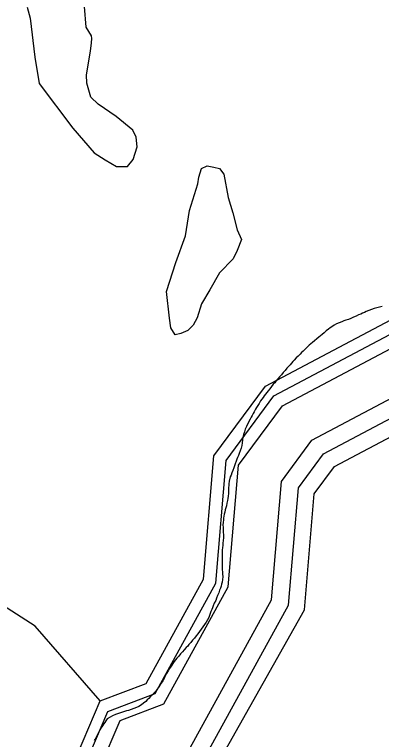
# Model space of a CAD drawing. Extents: x 2206922 to 2357709, y 510027 to 673830.
# Drawn here: x 2290019 to 2290545, y 599971 to 601009 of the extents above; entities that cross this region are included whole.
import ezdxf

# ---------------------------------------------------------------- set-up
doc = ezdxf.new("R2010")
doc.units = 0
for name, color, linetype in [('Exist Boundary Political City Limit New', 7, 'Continuous'), ('Exist Hydrographic Buffer Line', 7, 'Continuous'), ('Exist Hydrographic Creek Single Shore', 7, 'Continuous'), ('Exist Hydrographic Misc Water Feature', 7, 'Continuous'), ('Exist Hydrographic River Shore', 7, 'Continuous'), ('Map Preparation Boundary City Limit Buffer Line', 7, 'Continuous')]:
    doc.layers.add(name, color=color, linetype=linetype)

msp = doc.modelspace()

# ---------------------------------------------------------------- linework, layer by layer
at = {"layer": 'Exist Boundary Political City Limit New'}
for points in [[(2290546.2, 600591.2), (2290542.5, 600590.2), (2290538.5, 600589.1), (2290534.8, 600587.9), (2290531, 600586.6), (2290527.2, 600585.1), (2290523.5, 600583.6), (2290521, 600582.4), (2290518, 600581.2), (2290515.5, 600580.1), (2290512.5, 600578.8), (2290509, 600577.2), (2290505.2, 600575.6), (2290501.5, 600574), (2290497.8, 600572.5), (2290494, 600571.2)], [(2290494, 600571.2), (2290491.2, 600570.2), (2290488.2, 600569.2), (2290484.5, 600567.7), (2290481, 600566), (2290477.5, 600564.1), (2290474.2, 600561.9), (2290471.8, 600560.2), (2290469.5, 600558.4), (2290466.2, 600555.9), (2290463.2, 600553.4), (2290460, 600550.8), (2290457.8, 600548.9), (2290455.5, 600546.9), (2290452.5, 600544.4), (2290449.2, 600541.9), (2290446.2, 600539.3), (2290444, 600537.4), (2290441.8, 600535.4), (2290438.8, 600532.7), (2290435.8, 600529.9), (2290432.8, 600527.2), (2290430.8, 600525.1), (2290428.5, 600522.9), (2290425.8, 600520), (2290423, 600517.2), (2290420.2, 600514.2), (2290418.2, 600512.1), (2290416.2, 600509.8), (2290414.2, 600507.6), (2290412.2, 600505.4), (2290409.5, 600502.4), (2290407, 600499.4), (2290404.2, 600496.3), (2290401.8, 600493.2), (2290399, 600490.2), (2290396.5, 600487.2), (2290394, 600484.1), (2290392.2, 600481.8), (2290390, 600479.5), (2290387.5, 600476.4), (2290385, 600473.2), (2290382.8, 600470.1), (2290381, 600467.8), (2290379, 600465.3), (2290377.2, 600462.9), (2290375.5, 600460.6), (2290373.8, 600458.1), (2290372, 600455.6), (2290369.8, 600452.2), (2290367.8, 600448.9), (2290366.2, 600446.3), (2290364.8, 600443.8), (2290362.8, 600440.2), (2290361.2, 600437.6), (2290359.8, 600434.9), (2290358.5, 600432.2), (2290357.2, 600429.6), (2290355.2, 600426.1), (2290351.8, 600418.8), (2290350, 600415.2), (2290348.8, 600411.4), (2290347.5, 600407.6), (2290346.5, 600403.8), (2290346, 600399.8), (2290345.5, 600395.8), (2290345, 600391.8), (2290344, 600388), (2290342.5, 600384.2), (2290341, 600380.5), (2290340.2, 600377.6), (2290339, 600374.8), (2290338, 600372), (2290337, 600369.2), (2290335.5, 600365.4), (2290334.5, 600362.6), (2290333.5, 600359.8), (2290332, 600356.1), (2290330.5, 600352.4), (2290329.5, 600349.5), (2290328.5, 600346.7), (2290327, 600340.9), (2290326.5, 600337), (2290326, 600329), (2290326, 600326), (2290325.8, 600322.9), (2290325.2, 600319), (2290325, 600316), (2290324.5, 600313), (2290323.5, 600309.1), (2290322.8, 600305.2), (2290322, 600302.3), (2290321.2, 600299.4), (2290320.5, 600296.4), (2290319.8, 600293.5), (2290319.2, 600290.6), (2290318.8, 600287.7)], [(2290318.8, 600287.7), (2290318.5, 600284.7), (2290318.2, 600281.7), (2290318, 600277.8), (2290318.2, 600274.7), (2290318.2, 600267.7), (2290318.5, 600263.7), (2290318.5, 600259.7), (2290318, 600251.7), (2290317.8, 600248.7), (2290317.2, 600245.8), (2290317, 600241.8), (2290317, 600237.8), (2290316.8, 600234.8), (2290316.8, 600216.8), (2290317, 600213.8), (2290317.2, 600210.7), (2290317.5, 600207.7), (2290317.8, 600203.7), (2290317.2, 600199.8), (2290316.8, 600195.8), (2290316, 600192.9), (2290315.2, 600190), (2290314.2, 600187.2), (2290313.2, 600184.3), (2290311.8, 600180.6), (2290310.2, 600176.8), (2290308.8, 600173.2), (2290307.5, 600169.5), (2290305.5, 600165.8), (2290304, 600162.1), (2290302.8, 600159.4), (2290301.8, 600156.6), (2290300.8, 600153.8), (2290299.8, 600150.9), (2290298.8, 600148.1), (2290297.5, 600145.3), (2290295.8, 600141.8), (2290293.8, 600138.4), (2290291.5, 600135.1), (2290289, 600131.8), (2290286.8, 600128.6), (2290284.2, 600125.3), (2290282, 600122.1), (2290279.5, 600119), (2290277, 600115.8), (2290274.5, 600112.7), (2290272, 600109.6), (2290269.2, 600106.6), (2290267.5, 600104.3), (2290265.2, 600102.1), (2290262.5, 600099.1), (2290259.8, 600096.1), (2290257, 600093.1), (2290254.5, 600090.1), (2290252, 600087), (2290250, 600084.7), (2290248, 600082.2), (2290243.5, 600075.8), (2290241.2, 600072.2), (2290239.2, 600068.8), (2290237.2, 600065.3), (2290235.2, 600061.8), (2290233.5, 600058.1), (2290231.8, 600054.5), (2290229.5, 600051), (2290227.5, 600047.7), (2290225.8, 600045.2), (2290223.8, 600042.8), (2290221.5, 600039.7), (2290219.2, 600037.4), (2290217.2, 600035.2), (2290214.2, 600032.2), (2290211.5, 600029.4), (2290209.5, 600027.2), (2290207.2, 600025.1), (2290204.2, 600022.5), (2290201, 600020.1), (2290197.5, 600018), (2290193.8, 600016.3), (2290190.2, 600014.9), (2290186.2, 600013.6), (2290182.5, 600012.3), (2290179.8, 600011.4), (2290176.8, 600010.6), (2290173.8, 600009.8), (2290170.8, 600008.8), (2290168, 600007.9), (2290163.8, 600006.3), (2290159.5, 600004.5), (2290156, 600002.6), (2290152, 600000), (2290150.2, 599997.4)], [(2290150.2, 599997.4), (2290148.5, 599994.9), (2290146.8, 599992.5), (2290145, 599990), (2290142.8, 599986.8)], [(2290142.8, 599986.8), (2290141.2, 599984.2), (2290139.8, 599981.5), (2290138.5, 599978.6), (2290137.2, 599975.8), (2290135.5, 599972.2), (2290133.2, 599969)]]:
    msp.add_lwpolyline(points, dxfattribs=at)
at = {"layer": 'Exist Hydrographic Buffer Line'}
for points in [[(2290197.9, 599773.9), (2290411.9, 600163.2), (2290426.2, 600331.1), (2290462.3, 600380), (2290985.3, 600656.3), (2291080.5, 600836.9), (2291095.7, 601048.5), (2290919.5, 601160.7), (2290486.7, 601310.4), (2290279.6, 601499), (2290227.6, 601520.5)], [(2290170.5, 599775.9), (2290387.5, 600170.5), (2290401.9, 600340.3), (2290445.6, 600399.4), (2290966.8, 600674.8), (2291056, 600843.9), (2291069.7, 601035.4), (2290908.5, 601138.1), (2290473.7, 601288.5), (2290266, 601477.6), (2290218, 601497.4)], [(2290170.6, 599997.9), (2290233.3, 600021.5), (2290325.5, 600189.3), (2290340.3, 600363.5), (2290403.2, 600448.7), (2290919.9, 600721.7), (2290993.7, 600861.7), (2291003.8, 601002.3), (2290880.8, 601080.7), (2290440.7, 601232.8), (2290231.5, 601423.3), (2290193.9, 601438.9)], [(2290152.9, 600010.7), (2290220.6, 600036.2), (2290307.7, 600194.7), (2290322.6, 600370.2), (2290391, 600462.8), (2290906.4, 600735.1), (2290975.8, 600866.8), (2290984.9, 600992.8), (2290872.8, 601064.2), (2290431.2, 601216.9), (2290221.7, 601407.7), (2290186.9, 601422)], [(2290849, 598201.4), (2290828.4, 598215.7), (2290528.6, 598156), (2290415.2, 598220.3), (2290407, 598328.1), (2290439.1, 598543.5), (2290293.1, 598693.6), (2290270, 598769.9), (2290281.1, 599365.1), (2290094, 599703.5), (2290093, 599870), (2290152.9, 600010.7)], [(2290861.2, 598218.9), (2290833.2, 598238.4), (2290532.2, 598178.5), (2290435.6, 598233.2), (2290428.4, 598327.4), (2290461.7, 598550.8), (2290312, 598704.8), (2290291.3, 598772.9), (2290302.5, 599370.4), (2290115.2, 599709.1), (2290114.3, 599865.7), (2290170.6, 599997.9)]]:
    msp.add_lwpolyline(points, dxfattribs=at)
at = {"layer": 'Exist Hydrographic Creek Single Shore'}
msp.add_lwpolyline([(2290141.8, 600026), (2290048.7, 600132.8), (2289805.7, 600288.5), (2289473.8, 600177.2), (2289358.7, 600068.1), (2289259.9, 599857), (2289160.9, 599747.4), (2289061.8, 599713.4), (2288678.8, 599685.1), (2288552.9, 599792.6), (2288392.7, 600025.4), (2288241.8, 600166.2), (2286172.8, 601369.1), (2285921.9, 601449.6), (2285472.8, 601445.6), (2285280.7, 601485.5), (2284895.8, 601700), (2284502.7, 601878.5)], dxfattribs=at)
at = {"layer": 'Exist Hydrographic Misc Water Feature'}
for points in [[(2290037.3, 601020), (2290041.4, 601004)], [(2290041.4, 601004), (2290048.3, 600948.2), (2290054.3, 600910.4), (2290102.9, 600846.7), (2290133.4, 600811.3), (2290149.2, 600801.2), (2290165.4, 600791.4), (2290181.2, 600791.5), (2290189.2, 600801.6), (2290195.1, 600819.8), (2290193.3, 600833.5), (2290188.6, 600843.5), (2290164.6, 600863.3), (2290138.8, 600881), (2290128.5, 600891.1), (2290122.6, 600911), (2290122.3, 600922.8), (2290127.9, 600956.9), (2290129.5, 600968.8), (2290129.7, 600974.8), (2290129.5, 600978.9), (2290121.7, 600991), (2290119.5, 601021)], [(2290264, 600692.2), (2290269.8, 600728.3), (2290281.7, 600766.6), (2290283.3, 600776.5), (2290287.4, 600788.5), (2290295.2, 600792.6), (2290305, 600790.7), (2290313.2, 600788.6), (2290319.2, 600780.8), (2290325.6, 600747), (2290332.1, 600725), (2290338.3, 600700.9), (2290344.4, 600687), (2290338.5, 600671.3), (2290332.5, 600659.2), (2290313, 600639), (2290299.3, 600614.7), (2290287, 600594.7), (2290281.1, 600574.5), (2290275.1, 600564.4), (2290267.5, 600556.6), (2290257.5, 600552.5), (2290249.5, 600550.4), (2290243.3, 600560.3), (2290241.1, 600574.4), (2290236.8, 600612.4), (2290250.5, 600654.1), (2290264, 600692.2)]]:
    msp.add_lwpolyline(points, dxfattribs=at)
at = {"layer": 'Exist Hydrographic River Shore'}
for points in [[(2290297, 599912), (2290434.8, 600156.2), (2290448.9, 600322.6), (2290477.9, 600361.8), (2291002.6, 600639.1), (2291103.4, 600830.4), (2291120, 601060.7), (2290929.7, 601181.9), (2290498.9, 601330.9), (2290292.3, 601519.1), (2290236.5, 601542.1)], [(2290141.8, 600026), (2290207.9, 600050.9), (2290289.9, 600200.1), (2290304.8, 600376.9), (2290378.9, 600477), (2290892.9, 600748.6), (2290957.9, 600872), (2290965.9, 600983.3), (2290864.8, 601047.6), (2290421.7, 601200.9), (2290211.7, 601392.1), (2290180, 601405.2)], [(2290839.8, 598188.1), (2290824.9, 598198.5), (2290525.9, 598139), (2290399.8, 598210.5), (2290390.8, 598328.7), (2290421.9, 598538), (2290278.8, 598685.2), (2290253.8, 598767.7), (2290264.9, 599361), (2290077.9, 599699.3), (2290076.8, 599873.2), (2290141.8, 600026)]]:
    msp.add_lwpolyline(points, dxfattribs=at)
at = {"layer": 'Map Preparation Boundary City Limit Buffer Line'}
for points in [[(2290546.2, 600591.2), (2290542.5, 600590.2), (2290538.5, 600589.1), (2290534.8, 600587.9), (2290531, 600586.6), (2290527.2, 600585.1), (2290523.5, 600583.6), (2290521, 600582.4), (2290518, 600581.2), (2290515.5, 600580.1), (2290512.5, 600578.8), (2290509, 600577.2), (2290505.2, 600575.6), (2290501.5, 600574), (2290497.8, 600572.5), (2290494, 600571.2)], [(2290494, 600571.2), (2290491.2, 600570.2), (2290488.2, 600569.2), (2290484.5, 600567.7), (2290481, 600566), (2290477.5, 600564.1), (2290474.2, 600561.9), (2290471.8, 600560.2), (2290469.5, 600558.4), (2290466.2, 600555.9), (2290463.2, 600553.4), (2290460, 600550.8), (2290457.8, 600548.9), (2290455.5, 600546.9), (2290452.5, 600544.4), (2290449.2, 600541.9), (2290446.2, 600539.3), (2290444, 600537.4), (2290441.8, 600535.4), (2290438.8, 600532.7), (2290435.8, 600529.9), (2290432.8, 600527.2), (2290430.8, 600525.1), (2290428.5, 600522.9), (2290425.8, 600520), (2290423, 600517.2), (2290420.2, 600514.2), (2290418.2, 600512.1), (2290416.2, 600509.8), (2290414.2, 600507.6), (2290412.2, 600505.4), (2290409.5, 600502.4), (2290407, 600499.4), (2290404.2, 600496.3), (2290401.8, 600493.2), (2290399, 600490.2), (2290396.5, 600487.2), (2290394, 600484.1), (2290392.2, 600481.8), (2290390, 600479.5), (2290387.5, 600476.4), (2290385, 600473.2), (2290382.8, 600470.1), (2290381, 600467.8), (2290379, 600465.3), (2290377.2, 600462.9), (2290375.5, 600460.6), (2290373.8, 600458.1), (2290372, 600455.6), (2290369.8, 600452.2), (2290367.8, 600448.9), (2290366.2, 600446.3), (2290364.8, 600443.8), (2290362.8, 600440.2), (2290361.2, 600437.6), (2290359.8, 600434.9), (2290358.5, 600432.2), (2290357.2, 600429.6), (2290355.2, 600426.1), (2290351.8, 600418.8), (2290350, 600415.2), (2290348.8, 600411.4), (2290347.5, 600407.6), (2290346.5, 600403.8), (2290346, 600399.8), (2290345.5, 600395.8), (2290345, 600391.8), (2290344, 600388), (2290342.5, 600384.2), (2290341, 600380.5), (2290340.2, 600377.6), (2290339, 600374.8), (2290338, 600372), (2290337, 600369.2), (2290335.5, 600365.4), (2290334.5, 600362.6), (2290333.5, 600359.8), (2290332, 600356.1), (2290330.5, 600352.4), (2290329.5, 600349.5), (2290328.5, 600346.7), (2290327, 600340.9), (2290326.5, 600337), (2290326, 600329), (2290326, 600326), (2290325.8, 600322.9), (2290325.2, 600319), (2290325, 600316), (2290324.5, 600313), (2290323.5, 600309.1), (2290322.8, 600305.2), (2290322, 600302.3), (2290321.2, 600299.4), (2290320.5, 600296.4), (2290319.8, 600293.5), (2290319.2, 600290.6), (2290318.8, 600287.7)], [(2290318.8, 600287.7), (2290318.5, 600284.7), (2290318.2, 600281.7), (2290318, 600277.8), (2290318.2, 600274.7), (2290318.2, 600267.7), (2290318.5, 600263.7), (2290318.5, 600259.7), (2290318, 600251.7), (2290317.8, 600248.7), (2290317.2, 600245.8), (2290317, 600241.8), (2290317, 600237.8), (2290316.8, 600234.8), (2290316.8, 600216.8), (2290317, 600213.8), (2290317.2, 600210.7), (2290317.5, 600207.7), (2290317.8, 600203.7), (2290317.2, 600199.8), (2290316.8, 600195.8), (2290316, 600192.9), (2290315.2, 600190), (2290314.2, 600187.2), (2290313.2, 600184.3), (2290311.8, 600180.6), (2290310.2, 600176.8), (2290308.8, 600173.2), (2290307.5, 600169.5), (2290305.5, 600165.8), (2290304, 600162.1), (2290302.8, 600159.4), (2290301.8, 600156.6), (2290300.8, 600153.8), (2290299.8, 600150.9), (2290298.8, 600148.1), (2290297.5, 600145.3), (2290295.8, 600141.8), (2290293.8, 600138.4), (2290291.5, 600135.1), (2290289, 600131.8), (2290286.8, 600128.6), (2290284.2, 600125.3), (2290282, 600122.1), (2290279.5, 600119), (2290277, 600115.8), (2290274.5, 600112.7), (2290272, 600109.6), (2290269.2, 600106.6), (2290267.5, 600104.3), (2290265.2, 600102.1), (2290262.5, 600099.1), (2290259.8, 600096.1), (2290257, 600093.1), (2290254.5, 600090.1), (2290252, 600087), (2290250, 600084.7), (2290248, 600082.2), (2290243.5, 600075.8), (2290241.2, 600072.2), (2290239.2, 600068.8), (2290237.2, 600065.3), (2290235.2, 600061.8), (2290233.5, 600058.1), (2290231.8, 600054.5), (2290229.5, 600051), (2290227.5, 600047.7), (2290225.8, 600045.2), (2290223.8, 600042.8), (2290221.5, 600039.7), (2290219.2, 600037.4), (2290217.2, 600035.2), (2290214.2, 600032.2), (2290211.5, 600029.4), (2290209.5, 600027.2), (2290207.2, 600025.1), (2290204.2, 600022.5), (2290201, 600020.1), (2290197.5, 600018), (2290193.8, 600016.3), (2290190.2, 600014.9), (2290186.2, 600013.6), (2290182.5, 600012.3), (2290179.8, 600011.4), (2290176.8, 600010.6), (2290173.8, 600009.8), (2290170.8, 600008.8), (2290168, 600007.9), (2290163.8, 600006.3), (2290159.5, 600004.5), (2290156, 600002.6), (2290152, 600000), (2290150.2, 599997.4)], [(2290150.2, 599997.4), (2290148.5, 599994.9), (2290146.8, 599992.5), (2290145, 599990), (2290142.8, 599986.8)], [(2290142.8, 599986.8), (2290141.2, 599984.2), (2290139.8, 599981.5), (2290138.5, 599978.6), (2290137.2, 599975.8), (2290135.5, 599972.2), (2290133.2, 599969)]]:
    msp.add_lwpolyline(points, dxfattribs=at)

doc.saveas('drawing.dxf')
